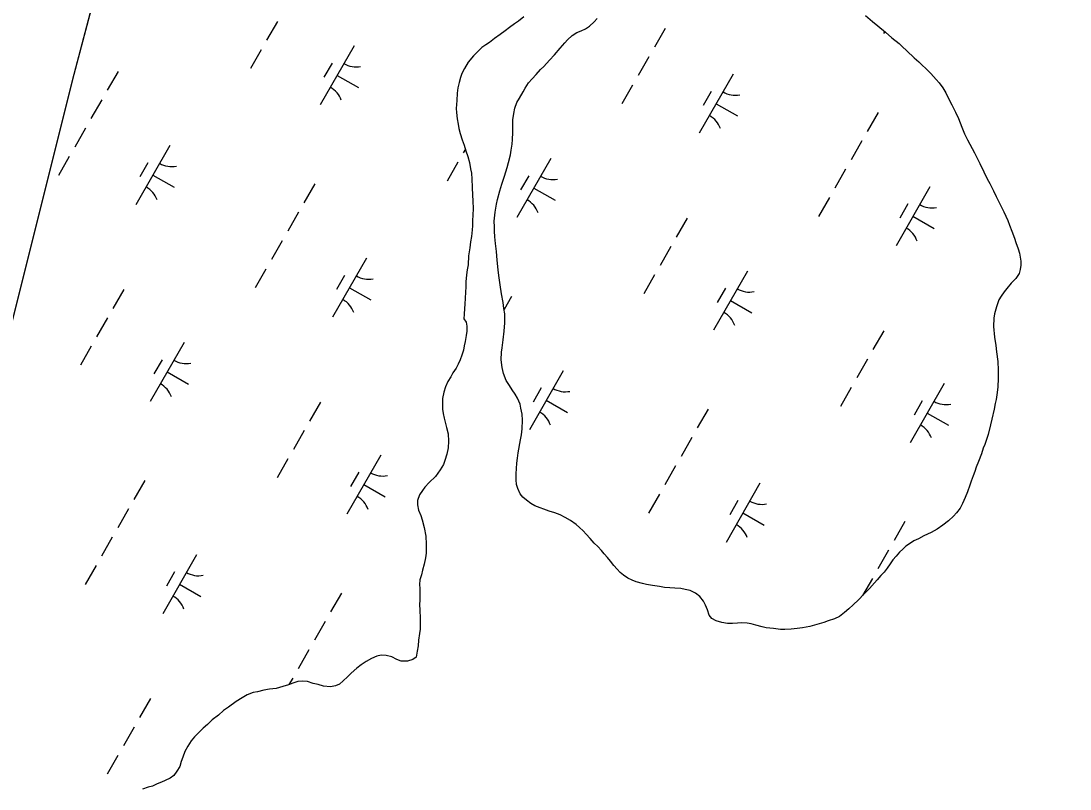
# Model space of a CAD drawing. Extents: x 3930721 to 3950824, y 220441 to 242861.
# Drawn here: x 3943219 to 3943989, y 228893 to 229457 of the extents above; entities that cross this region are included whole.
import ezdxf

# ---------------------------------------------------------------- set-up
doc = ezdxf.new("R2010")
doc.units = 0
for name, color, linetype in [('V-TOPO-GNAM-IDEN', 7, 'Continuous'), ('V-TOPO-SHOR', 7, 'Continuous'), ('V-WETL-SWMP', 7, 'Continuous')]:
    doc.layers.add(name, color=color, linetype=linetype)

msp = doc.modelspace()

# ---------------------------------------------------------------- linework, layer by layer
at = {"layer": 'V-TOPO-SHOR'}
msp.add_lwpolyline([(3942917.71, 228009.39), (3942915.26, 228021.48), (3942914.42, 228034.98), (3942915.92, 228050.75), (3942924.22, 228092.93), (3942960.67, 228266.42), (3943028.04, 228517.12), (3943086.82, 228741.4), (3943183.54, 229119.12), (3943258.34, 229417.89), (3943351.77, 229772.65), (3943398.89, 229975.61), (3943451.01, 230189.58)], dxfattribs=at)
at = {"layer": 'V-WETL-SWMP'}
for p, q in [((3943258.34, 229417.89), (3943351.77, 229772.65)), ((3943588.4, 229460.18), (3943584.47, 229456.88)), ((3943407.57, 229456.77), (3943399.62, 229442.88)), ((3943577.77, 229452.16), (3943574.77, 229449.8)), ((3943581.47, 229454.99), (3943577.77, 229452.16)), ((3943584.47, 229456.88), (3943581.47, 229454.99)), ((3943692.08, 229451.65), (3943684.13, 229437.77)), ((3943566.92, 229444.14), (3943563.22, 229441.31)), ((3943571.07, 229447.21), (3943566.92, 229444.14)), ((3943574.77, 229449.8), (3943571.07, 229447.21)), ((3943853.16, 229449.26), (3943852.32, 229447.8)), ((3943395.65, 229435.94), (3943387.7, 229422.06)), ((3943463.77, 229438.75), (3943438.92, 229395.37)), ((3943557.44, 229437.53), (3943553.98, 229434)), ((3943560.45, 229439.42), (3943557.44, 229437.53)), ((3943563.22, 229441.31), (3943560.45, 229439.42)), ((3943551.45, 229431.41), (3943547.54, 229426.72)), ((3943553.98, 229434), (3943551.45, 229431.41)), ((3943680.15, 229430.83), (3943672.2, 229416.94)), ((3943290.6, 229420.04), (3943282.65, 229406.16)), ((3943447.63, 229426.1), (3943441.67, 229415.69)), ((3943544.79, 229422.27), (3943542.97, 229418.53)), ((3943547.54, 229426.72), (3943544.79, 229422.27)), ((3943183.54, 229119.12), (3943258.34, 229417.89)), ((3943451.34, 229417.06), (3943466.96, 229408.11)), ((3943540.95, 229411.76), (3943540.05, 229408.03)), ((3943541.84, 229415.49), (3943540.95, 229411.76)), ((3943542.97, 229418.53), (3943541.84, 229415.49)), ((3943741.98, 229417.98), (3943717.13, 229374.59)), ((3943539.4, 229404.07), (3943539.22, 229398.71)), ((3943540.05, 229408.03), (3943539.4, 229404.07)), ((3943668.22, 229410), (3943660.27, 229396.12)), ((3943725.84, 229405.33), (3943719.88, 229394.91)), ((3943278.68, 229399.22), (3943270.73, 229385.33)), ((3943539.22, 229398.71), (3943538.81, 229392.89)), ((3943538.81, 229392.89), (3943538.84, 229389.86)), ((3943538.84, 229389.86), (3943539.35, 229385.21)), ((3943729.55, 229396.28), (3943745.17, 229387.34)), ((3943848.35, 229389.81), (3943840.4, 229375.93)), ((3943539.35, 229385.21), (3943540.09, 229381.27)), ((3943540.09, 229381.27), (3943540.59, 229378.01)), ((3943266.75, 229378.39), (3943258.8, 229364.51)), ((3943540.59, 229378.01), (3943541.56, 229374.53)), ((3943541.56, 229374.53), (3943543.23, 229369.89)), ((3943328.58, 229365.54), (3943303.73, 229322.15)), ((3943543.23, 229369.89), (3943544.67, 229365.95)), ((3943544.67, 229365.95), (3943545.87, 229361.78)), ((3943836.42, 229368.99), (3943828.47, 229355.1)), ((3943545.53, 229362.96), (3943543.96, 229360.22)), ((3943545.87, 229361.78), (3943547.31, 229357.6)), ((3943254.82, 229357.56), (3943246.87, 229343.68)), ((3943312.44, 229352.89), (3943306.47, 229342.48)), ((3943539.99, 229353.27), (3943532.04, 229339.39)), ((3943547.31, 229357.6), (3943548.52, 229353.19)), ((3943548.52, 229353.19), (3943549.27, 229348.55)), ((3943608.11, 229356.09), (3943583.26, 229312.7)), ((3943316.15, 229343.85), (3943331.77, 229334.9)), ((3943549.27, 229348.55), (3943550, 229345.29)), ((3943550, 229345.29), (3943550.27, 229340.88)), ((3943591.97, 229343.43), (3943586.01, 229333.02)), ((3943824.49, 229348.16), (3943816.54, 229334.28)), ((3943434.95, 229337.38), (3943426.99, 229323.49)), ((3943550.27, 229340.88), (3943550.56, 229335.06)), ((3943550.56, 229335.06), (3943550.63, 229329.01)), ((3943886.32, 229335.31), (3943861.47, 229291.92)), ((3943550.63, 229329.01), (3943550.9, 229325.29)), ((3943595.69, 229334.39), (3943611.31, 229325.45)), ((3943812.57, 229327.33), (3943804.61, 229313.45)), ((3943550.9, 229325.29), (3943551.2, 229318.78)), ((3943870.18, 229322.66), (3943864.22, 229312.25)), ((3943423.02, 229316.55), (3943415.07, 229302.67)), ((3943551, 229315.05), (3943550.82, 229309.93)), ((3943551.2, 229318.78), (3943551, 229315.05)), ((3943708.18, 229312.26), (3943700.23, 229298.38)), ((3943873.89, 229313.62), (3943889.51, 229304.67)), ((3943550.62, 229306.67), (3943550.42, 229303.64)), ((3943550.82, 229309.93), (3943550.62, 229306.67)), ((3943550, 229298.75), (3943549.34, 229294.79)), ((3943550.42, 229303.64), (3943550, 229298.75)), ((3943411.09, 229295.72), (3943403.14, 229281.84)), ((3943548.69, 229290.36), (3943547.82, 229284.53)), ((3943549.34, 229294.79), (3943548.69, 229290.36)), ((3943696.26, 229291.43), (3943688.31, 229277.55)), ((3943472.92, 229282.88), (3943448.07, 229239.49)), ((3943547.82, 229284.53), (3943547.42, 229278.01)), ((3943399.16, 229274.9), (3943391.21, 229261.01)), ((3943546.76, 229274.28), (3943546.33, 229270.56)), ((3943547.42, 229278.01), (3943546.76, 229274.28)), ((3943752.45, 229273.42), (3943727.6, 229230.03)), ((3943456.78, 229270.22), (3943450.82, 229259.81)), ((3943546.33, 229270.56), (3943545.92, 229265.43)), ((3943684.33, 229270.61), (3943676.38, 229256.72)), ((3943294.78, 229259.82), (3943286.83, 229245.94)), ((3943460.49, 229261.18), (3943476.11, 229252.24)), ((3943545.53, 229257.98), (3943545.34, 229253.56)), ((3943545.72, 229261.71), (3943545.53, 229257.98)), ((3943545.92, 229265.43), (3943545.72, 229261.71)), ((3943736.31, 229260.77), (3943730.35, 229250.35)), ((3943545.34, 229253.56), (3943545.15, 229249.14)), ((3943579.29, 229254.71), (3943573.84, 229245.21)), ((3943740.03, 229251.73), (3943755.65, 229242.78)), ((3943544.72, 229245.87), (3943544.53, 229241.68)), ((3943545.15, 229249.14), (3943544.72, 229245.87)), ((3943282.86, 229239), (3943274.9, 229225.11)), ((3943544.53, 229241.68), (3943544.33, 229238.42)), ((3943544.33, 229238.42), (3943545.98, 229235.88)), ((3943545.98, 229235.88), (3943546.48, 229232.86)), ((3943546.52, 229229.37), (3943546.08, 229226.11)), ((3943546.48, 229232.86), (3943546.52, 229229.37)), ((3943852.53, 229229.59), (3943844.57, 229215.71)), ((3943339.05, 229220.98), (3943314.2, 229177.6)), ((3943545.43, 229221.68), (3943544.53, 229218.41)), ((3943546.08, 229226.11), (3943545.43, 229221.68)), ((3943270.93, 229218.17), (3943262.98, 229204.29)), ((3943542.97, 229211.65), (3943541.61, 229208.14)), ((3943544.1, 229215.38), (3943542.97, 229211.65)), ((3943544.53, 229218.41), (3943544.1, 229215.38)), ((3943322.91, 229208.33), (3943316.95, 229197.92)), ((3943540.25, 229205.1), (3943538.65, 229202.06)), ((3943541.61, 229208.14), (3943540.25, 229205.1)), ((3943840.6, 229208.77), (3943832.65, 229194.88)), ((3943326.63, 229199.29), (3943342.25, 229190.35)), ((3943536.35, 229198.55), (3943534.75, 229195.74)), ((3943538.65, 229202.06), (3943536.35, 229198.55)), ((3943617.26, 229200.21), (3943592.41, 229156.82)), ((3943530.87, 229188.48), (3943529.75, 229184.52)), ((3943532.7, 229192.23), (3943530.87, 229188.48)), ((3943534.75, 229195.74), (3943532.7, 229192.23)), ((3943896.79, 229190.75), (3943871.94, 229147.37)), ((3943529.75, 229184.52), (3943528.63, 229179.85)), ((3943601.12, 229187.56), (3943595.16, 229177.14)), ((3943828.67, 229187.94), (3943820.72, 229174.06)), ((3943439.12, 229177.16), (3943431.17, 229163.27)), ((3943528.63, 229179.85), (3943528.66, 229176.83)), ((3943528.66, 229176.83), (3943528.71, 229171.94)), ((3943604.83, 229178.52), (3943620.45, 229169.57)), ((3943880.66, 229178.1), (3943874.69, 229167.69)), ((3943528.71, 229171.94), (3943529.21, 229168.69)), ((3943529.21, 229168.69), (3943529.94, 229165.44)), ((3943529.94, 229165.44), (3943530.67, 229162.42)), ((3943723.63, 229172.04), (3943715.68, 229158.16)), ((3943884.37, 229169.06), (3943899.99, 229160.12)), ((3943530.67, 229162.42), (3943531.64, 229158.47)), ((3943531.64, 229158.47), (3943532.85, 229153.83)), ((3943427.2, 229156.33), (3943419.25, 229142.45)), ((3943532.85, 229153.83), (3943533.14, 229148.48)), ((3943711.7, 229151.22), (3943703.75, 229137.33)), ((3943532.96, 229143.59), (3943531.84, 229138.93)), ((3943533.14, 229148.48), (3943532.96, 229143.59)), ((3943415.27, 229135.51), (3943407.32, 229121.62)), ((3943483.39, 229138.32), (3943458.54, 229094.93)), ((3943531.84, 229138.93), (3943530.49, 229134.26)), ((3943527.07, 229127.48), (3943523.63, 229122.55)), ((3943529.35, 229131.45), (3943527.07, 229127.48)), ((3943530.49, 229134.26), (3943529.35, 229131.45)), ((3943699.77, 229130.39), (3943691.82, 229116.51)), ((3943310.23, 229119.61), (3943302.28, 229105.72)), ((3943467.25, 229125.67), (3943461.29, 229115.25)), ((3943523.63, 229122.55), (3943518.79, 229118.08)), ((3943470.97, 229116.62), (3943486.59, 229107.68)), ((3943513.96, 229112.21), (3943511.89, 229109.17)), ((3943515.79, 229114.79), (3943513.96, 229112.21)), ((3943518.79, 229118.08), (3943515.79, 229114.79)), ((3943761.6, 229117.54), (3943736.75, 229074.16)), ((3943511.89, 229109.17), (3943510.31, 229104.96)), ((3943510.31, 229104.96), (3943510.34, 229101.71)), ((3943687.85, 229109.56), (3943679.89, 229095.68)), ((3943745.46, 229104.89), (3943739.5, 229094.48)), ((3943298.3, 229098.78), (3943290.35, 229084.9)), ((3943510.34, 229101.71), (3943511.08, 229097.76)), ((3943511.08, 229097.76), (3943512.75, 229093.82)), ((3943512.75, 229093.82), (3943513.71, 229090.8)), ((3943513.71, 229090.8), (3943515.16, 229085)), ((3943749.18, 229095.85), (3943764.8, 229086.9)), ((3943867.97, 229089.38), (3943860.02, 229075.49)), ((3943515.16, 229085), (3943516.39, 229078.73)), ((3943286.37, 229077.95), (3943278.42, 229064.07)), ((3943516.39, 229078.73), (3943516.68, 229072.91)), ((3943516.75, 229066.17), (3943516.32, 229062.9)), ((3943516.68, 229072.91), (3943516.75, 229066.17)), ((3943856.04, 229068.55), (3943848.09, 229054.67)), ((3943348.2, 229065.11), (3943323.35, 229021.72)), ((3943515.2, 229058.24), (3943514.08, 229053.8)), ((3943516.32, 229062.9), (3943515.2, 229058.24)), ((3943274.44, 229057.13), (3943266.49, 229043.24)), ((3943332.06, 229052.45), (3943326.1, 229042.04)), ((3943513.19, 229050.3), (3943512.06, 229046.57)), ((3943514.08, 229053.8), (3943513.19, 229050.3)), ((3943335.77, 229043.41), (3943351.39, 229034.47)), ((3943512.06, 229046.57), (3943511.86, 229043.31)), ((3943511.86, 229043.31), (3943512.13, 229040.29)), ((3943844.12, 229047.72), (3943836.88, 229035.09)), ((3943454.57, 229036.94), (3943446.62, 229023.06)), ((3943512.13, 229040.29), (3943511.98, 229032.14)), ((3943511.98, 229032.14), (3943511.79, 229027.95)), ((3943511.79, 229027.95), (3943512.05, 229024.93)), ((3943512.05, 229024.93), (3943512.35, 229017.95)), ((3943442.64, 229016.11), (3943434.69, 229002.23)), ((3943512.38, 229014.92), (3943512.2, 229010.5)), ((3943512.35, 229017.95), (3943512.38, 229014.92)), ((3943511.76, 229007.24), (3943511.11, 229002.34)), ((3943512.2, 229010.5), (3943511.76, 229007.24)), ((3943510.92, 228998.15), (3943510.03, 228994.19)), ((3943511.11, 229002.34), (3943510.92, 228998.15)), ((3943430.71, 228995.29), (3943422.76, 228981.4)), ((3943476.58, 228988.96), (3943472.64, 228986.6)), ((3943480.51, 228990.63), (3943476.58, 228988.96)), ((3943483.76, 228991.36), (3943480.51, 228990.63)), ((3943487.26, 228991.17), (3943483.76, 228991.36)), ((3943491.46, 228990.05), (3943487.26, 228991.17)), ((3943495.2, 228988.22), (3943491.46, 228990.05)), ((3943509.38, 228989.76), (3943506.84, 228988.11)), ((3943510.03, 228994.19), (3943509.38, 228989.76)), ((3943465.94, 228981.87), (3943461.56, 228978.11)), ((3943468.94, 228984.23), (3943465.94, 228981.87)), ((3943472.64, 228986.6), (3943468.94, 228984.23)), ((3943498.24, 228986.86), (3943495.2, 228988.22)), ((3943503.12, 228986.9), (3943498.24, 228986.86)), ((3943506.84, 228988.11), (3943503.12, 228986.9)), ((3943418.79, 228974.46), (3943416.04, 228969.67)), ((3943459.02, 228975.52), (3943455.8, 228972.46)), ((3943461.56, 228978.11), (3943459.02, 228975.52)), ((3943397.69, 228965.59), (3943392.81, 228964.38)), ((3943401.64, 228966.33), (3943397.69, 228965.59)), ((3943406.52, 228966.85), (3943401.64, 228966.33)), ((3943411.62, 228968.29), (3943406.52, 228966.85)), ((3943415.57, 228969.5), (3943411.62, 228968.29)), ((3943418.81, 228970.69), (3943415.57, 228969.5)), ((3943422.52, 228971.89), (3943418.81, 228970.69)), ((3943426.25, 228972.16), (3943422.52, 228971.89)), ((3943429.74, 228971.97), (3943426.25, 228972.16)), ((3943433.71, 228970.61), (3943429.74, 228971.97)), ((3943437.44, 228969.72), (3943433.71, 228970.61)), ((3943441.41, 228968.59), (3943437.44, 228969.72)), ((3943446.53, 228968.18), (3943441.41, 228968.59)), ((3943450.25, 228968.92), (3943446.53, 228968.18)), ((3943453.03, 228970.11), (3943450.25, 228968.92)), ((3943455.8, 228972.46), (3943453.03, 228970.11)), ((3943314.41, 228959.39), (3943306.45, 228945.51)), ((3943381.69, 228960.08), (3943377.29, 228957.24)), ((3943385.39, 228962.21), (3943381.69, 228960.08)), ((3943389.79, 228963.88), (3943385.39, 228962.21)), ((3943392.81, 228964.38), (3943389.79, 228963.88)), ((3943368.05, 228950.63), (3943364.36, 228947.33)), ((3943371.75, 228953.23), (3943368.05, 228950.63)), ((3943377.29, 228957.24), (3943371.75, 228953.23)), ((3943359.74, 228943.8), (3943356.29, 228940.5)), ((3943364.36, 228947.33), (3943359.74, 228943.8)), ((3943302.48, 228938.56), (3943294.53, 228924.68)), ((3943353.06, 228937.68), (3943349.37, 228934.15)), ((3943356.29, 228940.5), (3943353.06, 228937.68)), ((3943344.31, 228928.52), (3943341.79, 228924.53)), ((3943346.6, 228931.33), (3943344.31, 228928.52)), ((3943349.37, 228934.15), (3943346.6, 228931.33)), ((3943339.73, 228920.56), (3943338.15, 228916.35)), ((3943341.79, 228924.53), (3943339.73, 228920.56)), ((3943290.55, 228917.74), (3943282.6, 228903.85)), ((3943337.01, 228913.31), (3943335.89, 228909.58)), ((3943338.15, 228916.35), (3943337.01, 228913.31)), ((3943333.83, 228906.07), (3943331.53, 228903.02)), ((3943335.89, 228909.58), (3943333.83, 228906.07)), ((3943319.26, 228896.85), (3943315.79, 228895.18)), ((3943322.51, 228898.04), (3943319.26, 228896.85)), ((3943325.29, 228899.23), (3943322.51, 228898.04)), ((3943328.76, 228900.9), (3943325.29, 228899.23)), ((3943331.53, 228903.02), (3943328.76, 228900.9)), ((3943312.77, 228894.45), (3943308.6, 228893.01)), ((3943315.79, 228895.18), (3943312.77, 228894.45))]:
    msp.add_line(p, q, dxfattribs=at)
for points in [[(3943603.16, 229098.46), (3943600.36, 229099.57), (3943596.42, 229101.01), (3943593.46, 229102.78), (3943590.32, 229105.04), (3943587.68, 229107.3), (3943585.69, 229109.74), (3943584.01, 229113.81), (3943583, 229116.75), (3943582.81, 229120.02), (3943582.76, 229124.44), (3943582.89, 229128.37), (3943583.34, 229132.3), (3943583.79, 229135.91), (3943584.24, 229139.84), (3943585.83, 229149.58), (3943586.77, 229153.19), (3943587.22, 229157.61), (3943587.48, 229163.83), (3943587.11, 229168.25), (3943586.25, 229172.66), (3943585.56, 229175.76), (3943583.72, 229180), (3943581.89, 229183.09), (3943579.73, 229186.18), (3943577.73, 229189.43), (3943575.4, 229193.01), (3943573.39, 229198.07), (3943572.36, 229202.48), (3943571.65, 229208.2), (3943572.08, 229213.77), (3943572.38, 229217.04), (3943573.3, 229222.78), (3943573.89, 229229.17), (3943574.48, 229235.4), (3943574.42, 229242.11), (3943573.72, 229245.87), (3943573.19, 229250.28), (3943571.98, 229256.65), (3943571.09, 229263.35), (3943570.04, 229270.22), (3943569.51, 229274.3), (3943568.78, 229281.34), (3943568.23, 229287.71), (3943567.67, 229293.6), (3943567.13, 229298.51), (3943566.93, 229302.76), (3943566.9, 229305.87), (3943566.69, 229310.12), (3943567.28, 229316.68), (3943568.2, 229322.42), (3943568.98, 229326.03), (3943570.72, 229332.43), (3943572.31, 229337.19), (3943574.21, 229343.1), (3943576.11, 229349.34), (3943577.22, 229353.12), (3943578.47, 229358.86), (3943579.09, 229362.14), (3943579.7, 229366.57), (3943580.16, 229370.01), (3943580.27, 229375.25), (3943580.22, 229380.16), (3943580.34, 229384.58), (3943580.95, 229389.17), (3943581.73, 229393.1), (3943583.16, 229397.21), (3943585.09, 229400.34), (3943587.83, 229405.11), (3943589.44, 229407.75), (3943591.69, 229411.7), (3943594.39, 229414.65), (3943597.31, 229417.64), (3943600.71, 229421.37), (3943602.98, 229423.67), (3943607.19, 229428.25), (3943610.91, 229432.13), (3943615.12, 229437.05), (3943618.35, 229441.04), (3943620.46, 229443.28), (3943623.86, 229446.4), (3943627.28, 229448.55), (3943630.37, 229449.87), (3943633.63, 229451.24), (3943636.56, 229453.29), (3943639.96, 229456.48), (3943642.23, 229458.94)], [(3943839.13, 229460.96), (3943844.24, 229456.76), (3943848.21, 229453.52), (3943853.65, 229448.83), (3943858.44, 229444.62), (3943863.73, 229440.42), (3943865.87, 229438.31), (3943869.34, 229435.24), (3943874.8, 229430.05), (3943878.27, 229426.98), (3943880.41, 229424.87), (3943883.56, 229421.8), (3943887.03, 229418.39), (3943891, 229414.01), (3943893.15, 229411.58), (3943895.81, 229407.84), (3943897.97, 229404.26), (3943899.81, 229400.52), (3943902.48, 229395.47), (3943905.16, 229390.1), (3943907.33, 229385.37), (3943909.85, 229379.01), (3943911.7, 229374.28), (3943913.87, 229369.72), (3943915.71, 229366.47), (3943919.05, 229360.12), (3943920.55, 229357.35), (3943922.89, 229352.46), (3943925.9, 229346.27), (3943928.4, 229341.23), (3943930.4, 229337.81), (3943933.08, 229332.27), (3943935.08, 229328.2), (3943938.43, 229321.19), (3943940.6, 229316.8), (3943943.45, 229310.6), (3943944.79, 229307.02), (3943946.47, 229302.78), (3943948.32, 229297.56), (3943949.34, 229294.46), (3943951.19, 229289.73), (3943952.04, 229286.63), (3943953.08, 229280.75), (3943953.11, 229277.64), (3943952.65, 229274.52), (3943951.86, 229271.57), (3943949.28, 229267.94), (3943946.04, 229264.63), (3943942.81, 229260.51), (3943940.87, 229258.03), (3943938.61, 229254.9), (3943937, 229252.27), (3943935.25, 229247.17), (3943933.83, 229242.08), (3943933.37, 229238.81), (3943932.94, 229232.74), (3943933.84, 229224.9), (3943934.72, 229218.85), (3943935.09, 229214.11), (3943936.31, 229207.08), (3943936.54, 229200.7)], [(3943936.54, 229200.7), (3943936.44, 229194.48), (3943936.17, 229188.42), (3943935.72, 229184.32), (3943934.96, 229179.08), (3943934.33, 229176.12), (3943933.56, 229171.86), (3943931.83, 229164.64), (3943930.73, 229160.37), (3943929, 229153.32), (3943928.04, 229150.36), (3943926.61, 229146.09), (3943925.5, 229143.3), (3943924.23, 229139.19), (3943921.99, 229133.6), (3943920.4, 229129.33), (3943919.29, 229126.21), (3943918.17, 229123.09), (3943916.74, 229119.15), (3943915.62, 229116.19), (3943913.87, 229111.26), (3943912.28, 229107.15), (3943910.19, 229102.71), (3943908.43, 229099.26), (3943905.84, 229095.96), (3943903.58, 229093.31), (3943900.01, 229090), (3943895.95, 229086.85), (3943891.56, 229083.86), (3943887.33, 229081.36), (3943884.56, 229080.19), (3943881.79, 229078.85), (3943878.04, 229076.85), (3943874.46, 229075.18), (3943871.37, 229073.18), (3943868.77, 229071.35), (3943866.5, 229069.2), (3943863.91, 229066.89), (3943861.64, 229064.08), (3943859.21, 229061.27), (3943857.28, 229058.47), (3943855.02, 229055.17), (3943852.76, 229052.37), (3943850.33, 229049.73), (3943847.58, 229046.75), (3943845.64, 229044.44), (3943842.08, 229040.31), (3943837.86, 229036.18), (3943833.98, 229031.88), (3943830.08, 229028.4), (3943826.84, 229025.43), (3943823.76, 229022.61), (3943820.02, 229019.79), (3943816.44, 229017.95), (3943811.71, 229016.43), (3943808.61, 229015.26), (3943803.39, 229013.73), (3943798.16, 229012.37), (3943792.93, 229011.49), (3943789.01, 229010.96), (3943784.6, 229010.43), (3943779.85, 229010.22), (3943776.74, 229010.19), (3943771.5, 229010.95), (3943766.25, 229011.39), (3943763.14, 229012.01), (3943758.71, 229013.28), (3943755.26, 229014.22), (3943752.14, 229014.85), (3943748.37, 229015.14), (3943745.1, 229014.94), (3943741.5, 229014.58), (3943737.9, 229014.54), (3943733.64, 229015.32), (3943729.54, 229016.42), (3943726.24, 229018.35), (3943724.42, 229020.79), (3943723.07, 229024.7), (3943721.73, 229027.96), (3943720.22, 229031.06), (3943717.41, 229034.3), (3943714.27, 229036.89), (3943710.32, 229038.81), (3943706.71, 229039.43), (3943703.6, 229040.22), (3943699.17, 229040.5), (3943695.41, 229040.79), (3943691.48, 229041.08), (3943688.03, 229041.7), (3943682.79, 229042.46), (3943678.36, 229043.24), (3943675.41, 229043.86), (3943670.81, 229045.29), (3943667.85, 229046.4), (3943664.73, 229047.85), (3943661.43, 229050.1), (3943659.12, 229052.05), (3943656.96, 229054.48), (3943654.48, 229057.24), (3943652, 229060.32), (3943649.84, 229063.08)], [(3943649.84, 229063.08), (3943647.36, 229065.84), (3943645.37, 229068.11), (3943642.72, 229071.03), (3943640.08, 229073.62), (3943637.09, 229077.03), (3943634.12, 229080.11), (3943631.8, 229082.71), (3943629.32, 229084.97), (3943626.68, 229087.24), (3943622.56, 229090.14), (3943618.77, 229092.4), (3943614.98, 229094.32), (3943611.21, 229095.76), (3943606.94, 229097.19), (3943603.16, 229098.46)]]:
    msp.add_lwpolyline(points, dxfattribs=at)
for centre, start, end in [((3943465.28, 229440.91), 239.42788, 280.97154), ((3943437.82, 229392.97), 19.42788, 60.97154), ((3943743.49, 229420.14), 239.42788, 280.97154), ((3943716.03, 229372.2), 19.42788, 60.97154), ((3943330.08, 229367.7), 239.42788, 280.97154), ((3943609.62, 229358.24), 239.42788, 280.97154), ((3943302.63, 229319.76), 19.42788, 60.97154), ((3943582.16, 229310.31), 19.42788, 60.97154), ((3943887.83, 229337.47), 239.42788, 280.97154), ((3943860.37, 229289.53), 19.42788, 60.97154), ((3943474.43, 229285.03), 239.42788, 280.97154), ((3943753.96, 229275.58), 239.42788, 280.97154), ((3943446.97, 229237.09), 19.42788, 60.97154), ((3943726.51, 229227.64), 19.42788, 60.97154), ((3943340.56, 229223.14), 239.42788, 280.97154), ((3943313.1, 229175.2), 19.42788, 60.97154), ((3943618.77, 229202.37), 239.42788, 280.97154), ((3943898.3, 229192.91), 239.42788, 280.97154), ((3943591.31, 229154.43), 19.42788, 60.97154), ((3943870.85, 229144.97), 19.42788, 60.97154), ((3943484.9, 229140.48), 239.42788, 280.97154), ((3943457.45, 229092.54), 19.42788, 60.97154), ((3943763.11, 229119.7), 239.42788, 280.97154), ((3943735.65, 229071.76), 19.42788, 60.97154), ((3943349.71, 229067.26), 239.42788, 280.97154), ((3943322.25, 229019.33), 19.42788, 60.97154)]:
    msp.add_arc(centre, 17.62, start, end, dxfattribs=at)

# ---------------------------------------------------------------- texts
at = {"layer": 'V-TOPO-GNAM-IDEN'}
msp.add_text('PLAQUEMINES', height=99.9998, rotation=240.20059, dxfattribs=at).set_placement((3944261.18, 228925.81))

doc.saveas('drawing.dxf')
